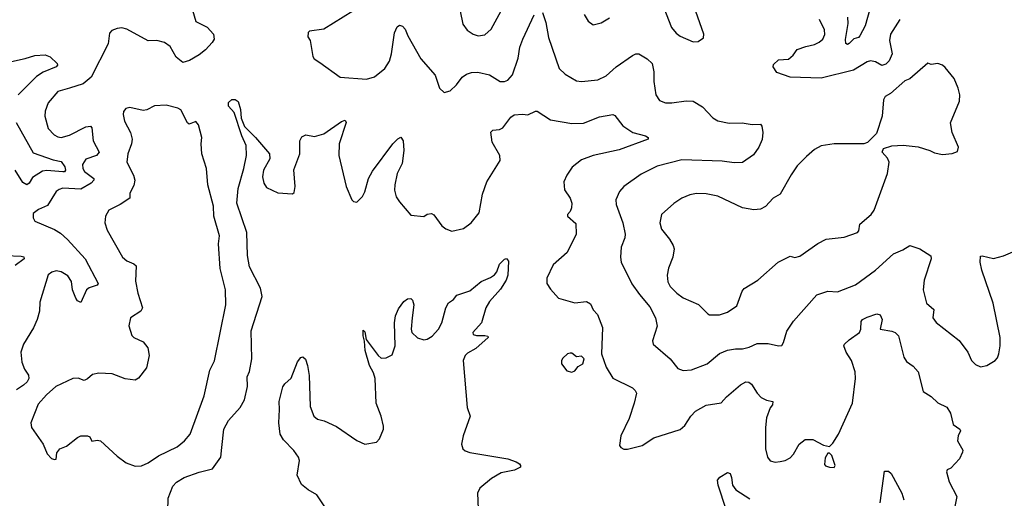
# Model space of a CAD drawing. Extents: x 1771496 to 1971148, y 471553 to 643630.
# Tile 445 of 656: x 1892252 to 1898251, y 584944 to 587863. Entities that reach past the tile are written whole.
import ezdxf

# ---------------------------------------------------------------- set-up
doc = ezdxf.new("R2010")
doc.units = 0

msp = doc.modelspace()

# ---------------------------------------------------------------- linework, layer by layer
at = {"layer": '0CON10XD'}
for points in [[(1894921.4, 587985), (1894951.2, 587835), (1894978.8, 587798.8), (1895014.4, 587774.4), (1895045.8, 587764.2), (1895085, 587770), (1895124, 587805), (1895231.9, 588005)], [(1893294.2, 587955), (1893325, 587852.5), (1893395, 587817.5), (1893432, 587775), (1893435.8, 587745), (1893425, 587723.8), (1893385, 587680), (1893345, 587648), (1893286.8, 587613.2), (1893245, 587602.5), (1893205.8, 587635), (1893168.7, 587698.7), (1893135, 587724), (1893086.8, 587736.8), (1893034.3, 587734.3), (1892905, 587805.8), (1892875, 587812.9), (1892845, 587809.4), (1892813.6, 587796.4), (1892798.8, 587781.2), (1892791.2, 587715), (1892687.3, 587512.7), (1892637.7, 587472.3), (1892555, 587446.2), (1892485, 587424.4), (1892424.6, 587355.4), (1892406.7, 587305), (1892405.5, 587275), (1892425, 587200), (1892461.1, 587161.1), (1892485, 587148.2), (1892505, 587145.4), (1892555, 587158.7), (1892655, 587209.5), (1892684.3, 587214.3), (1892692.4, 587202.4), (1892699.2, 587125), (1892736.9, 587055), (1892720, 587035), (1892655, 587012.5), (1892635, 586980), (1892636.2, 586955), (1892646.4, 586936.4), (1892703.1, 586895), (1892704.4, 586885), (1892688.2, 586865), (1892625, 586828.7), (1892515, 586836.2), (1892491.7, 586828.3), (1892474.2, 586815), (1892420.6, 586729.4), (1892367.5, 586705), (1892335, 586680), (1892333.3, 586655), (1892345, 586633.8), (1892465, 586584.3), (1892500.6, 586560.6), (1892543.3, 586523.3), (1892651.1, 586405), (1892730, 586255), (1892725, 586244.3), (1892675, 586226.7), (1892660, 586215), (1892625, 586137.5), (1892605, 586149.4), (1892593.9, 586165), (1892574.7, 586214.7), (1892567, 586267), (1892545, 586301.5), (1892505, 586326.1), (1892475, 586330.5), (1892447.6, 586322.4), (1892425, 586306.7), (1892375, 586140), (1892372.2, 586085), (1892359.4, 586035), (1892335.5, 585984.5), (1892274.4, 585885), (1892259.1, 585835), (1892265.4, 585775.4), (1892281.1, 585731.1), (1892306, 585695), (1892307.1, 585675), (1892296.9, 585655), (1892275.6, 585635), (1892233.1, 585605)], [(1896176, 587935), (1896223.3, 587815), (1896250.7, 587780.7), (1896275, 587762.5), (1896355, 587727.5)], [(1897435, 587942), (1897403.8, 587825), (1897371.1, 587765), (1897362, 587755), (1897334.7, 587745.3), (1897305, 587716.7), (1897295, 587712.5), (1897285, 587716.7), (1897282.6, 587742.6), (1897300, 587840), (1897297.3, 587877.3)], [(1894281.2, 587915), (1894105, 587805.6), (1894017.5, 587792.5), (1894010, 587785), (1894008.3, 587758.3), (1894022.5, 587735), (1894038.3, 587638.3), (1894046.7, 587625), (1894081.4, 587601.4), (1894205, 587513.1), (1894365, 587500.8), (1894413.3, 587515), (1894476.2, 587565), (1894505, 587610), (1894518.1, 587655), (1894535, 587782.5), (1894551.2, 587818.8), (1894565, 587830), (1894583.6, 587823.6), (1894600, 587805), (1894616.2, 587765), (1894696, 587625), (1894783.8, 587525), (1894810, 587445), (1894838.3, 587418.3), (1894875, 587428.8), (1894914, 587465), (1894948.2, 587511.8), (1894975, 587530.6), (1895005, 587540.5), (1895042.4, 587542.4), (1895115, 587525.8), (1895180, 587485), (1895205, 587485.8), (1895225, 587494.3), (1895255, 587526.2), (1895288.6, 587628.6), (1895299.5, 587695), (1895316.7, 587745), (1895386.7, 587893.3)], [(1895436.3, 587906.3), (1895458.1, 587845), (1895474.5, 587755), (1895538.9, 587565), (1895575, 587531.4), (1895645, 587490), (1895675, 587486.9), (1895775, 587495.6), (1895825, 587521.1), (1895885, 587574.4), (1895985, 587644), (1896005, 587654), (1896025, 587654), (1896075, 587624.2), (1896104.3, 587595), (1896114.5, 587544.5), (1896114.5, 587485), (1896126.9, 587405), (1896149.1, 587369.1), (1896186.4, 587356.4), (1896225, 587355.5), (1896311.4, 587368.6), (1896355.4, 587365.4), (1896411.2, 587331.2), (1896475.8, 587265), (1896505, 587245.7), (1896575, 587231.5), (1896653, 587233), (1896715, 587222.9), (1896765, 587226.7), (1896773.8, 587213.8), (1896780, 587175), (1896775, 587132.5), (1896755, 587086.2), (1896722.1, 587037.9), (1896655, 586991.2), (1896605, 586989.2), (1896530.9, 587000.9), (1896285, 587009.1), (1896135, 586970.6), (1896038.3, 586921.7), (1895933.6, 586846.4), (1895905.4, 586814.6), (1895883.3, 586765), (1895885.5, 586735), (1895926.4, 586625), (1895940.9, 586555), (1895938.2, 586531.8), (1895916.9, 586475), (1895911.4, 586415), (1895917.1, 586385), (1895982.1, 586252.1), (1896027.1, 586187.1), (1896091.5, 586111.5), (1896125.4, 586045.4), (1896135.5, 585994.5), (1896108, 585905), (1896112, 585885), (1896214.5, 585794.5), (1896261.2, 585735), (1896295, 585722.9), (1896345, 585728.1), (1896440.8, 585765), (1896515, 585826.5), (1896565, 585848.5), (1896613.7, 585856.3), (1896655, 585855.5), (1896696.2, 585865), (1896745, 585887.8), (1896812.3, 585887.7), (1896875, 585874), (1896895, 585876.7), (1896905.7, 585894.3), (1896925, 585963.3), (1896966.7, 586025), (1897107.5, 586185), (1897175, 586207.1), (1897235, 586204.2), (1897345, 586246.7), (1897465.3, 586334.8), (1897575, 586435.5), (1897631.5, 586458.5), (1897675, 586486.6), (1897736.5, 586466.5), (1897803.1, 586423.1), (1897804.5, 586405), (1897761.5, 586275), (1897755.5, 586215), (1897777.1, 586135), (1897822, 586095), (1897815.7, 586045), (1897836.5, 586016.5), (1897976.6, 585906.6), (1898028, 585835), (1898050, 585785), (1898075, 585760), (1898105, 585746.2), (1898145, 585753.8), (1898195.6, 585784.4), (1898209.5, 585800.5), (1898216.7, 585825), (1898225.7, 585875), (1898225.6, 585925.6), (1898181.9, 586135), (1898113.9, 586336.1), (1898103.8, 586385), (1898105, 586420), (1898115, 586422.5), (1898185, 586406.7), (1898245, 586423.8), (1898344.3, 586465.7)], [(1895690, 587895), (1895715, 587853.3), (1895745, 587831.2), (1895795, 587843.8), (1895845, 587873.8)], [(1896355, 587727.5), (1896385, 587730), (1896418.3, 587751.7), (1896420, 587775), (1896372.3, 587912.3)], [(1897613.3, 587865), (1897557.8, 587775), (1897551.5, 587735), (1897567.5, 587655), (1897548.8, 587611.2), (1897529.3, 587590.7), (1897505, 587582.9), (1897465, 587605.4), (1897435, 587611.8), (1897414.4, 587605), (1897332.5, 587555), (1897135.5, 587505.5), (1896945, 587511.5), (1896865, 587541.5), (1896842.9, 587575), (1896845, 587590), (1896875, 587618), (1896935, 587622.9), (1896965, 587647.5), (1896988.1, 587681.9), (1897041.1, 587698.9), (1897095, 587711.2), (1897122.5, 587725), (1897144.2, 587745), (1897157.2, 587772.8), (1897155, 587800), (1897124.5, 587864.5)], [(1892201.7, 587608.3), (1892285.4, 587625.4), (1892345, 587644.7), (1892407.8, 587647.8), (1892437.1, 587637.1), (1892480, 587595), (1892481.4, 587585), (1892474.2, 587575), (1892395, 587543.4), (1892355, 587516.8), (1892243.3, 587405)], [(1896515, 586063.8), (1896565, 586080), (1896621.2, 586118.8), (1896653.4, 586206.6), (1896665, 586223.3), (1896750, 586275), (1896872.5, 586385), (1896945, 586420), (1896975, 586413.3), (1897005, 586421.2), (1897115, 586498), (1897165, 586524), (1897275, 586537.5), (1897356.7, 586565), (1897363.8, 586575), (1897370, 586615), (1897440, 586675), (1897457.7, 586702.3), (1897538.6, 586925), (1897549.2, 586995), (1897538.7, 587018.7), (1897507.5, 587055), (1897515, 587077.5), (1897565, 587093.8), (1897635, 587098.6), (1897725, 587088), (1897796.1, 587066.1), (1897825, 587051.9), (1897875, 587040.8), (1897933, 587047), (1897965, 587060), (1897972.5, 587085), (1897932.5, 587175), (1897923.6, 587233.6), (1897977.5, 587365), (1897979.2, 587405), (1897970, 587445), (1897945, 587503.3), (1897891.2, 587571.2), (1897875, 587586.2), (1897845, 587596.2), (1897805, 587590), (1897785, 587596.7), (1897675, 587502.9), (1897645, 587490.8), (1897556.4, 587413.6), (1897524, 587395), (1897514.2, 587375), (1897505.8, 587275), (1897471.7, 587168.3), (1897416.4, 587113.6), (1897395, 587106.7), (1897215, 587106.2), (1897135, 587093.3), (1897095, 587071.2), (1897045, 587028.8), (1896988.3, 586971.7), (1896953, 586917), (1896885, 586798.8), (1896842, 586775), (1896795, 586722.9), (1896765, 586706.7), (1896725, 586703.5), (1896655, 586716.5), (1896505, 586785.8), (1896435, 586800.8), (1896375, 586802.5), (1896335, 586794.2), (1896285, 586774.2), (1896237.6, 586742.4), (1896162, 586675), (1896152.9, 586625), (1896162.5, 586585), (1896210, 586525), (1896234.2, 586485), (1896239.2, 586465), (1896232, 586415), (1896205, 586347.5), (1896195.7, 586305), (1896200.6, 586265), (1896214.3, 586235), (1896254.7, 586194.7), (1896295, 586166.9), (1896386.6, 586126.6), (1896445, 586068.8), (1896455, 586063.8), (1896515, 586063.8)], [(1892955, 585139.2), (1892995, 585142.5), (1893035, 585160.6), (1893097.4, 585202.6), (1893211.8, 585258.2), (1893255.8, 585295), (1893290, 585335), (1893375, 585570), (1893410.6, 585725), (1893437.9, 585782.1), (1893508.6, 586125), (1893505.4, 586215.4), (1893472.9, 586345), (1893462.2, 586495), (1893468.6, 586545), (1893435.5, 586664.5), (1893431.9, 586725), (1893398.6, 586855), (1893390.8, 586955), (1893361.4, 587045), (1893356.9, 587105), (1893361.4, 587145), (1893341.7, 587221.7), (1893325, 587241.2), (1893285, 587226), (1893274.5, 587234.5), (1893233, 587313), (1893215, 587324), (1893145, 587341.1), (1893073.4, 587336.6), (1893026.2, 587313.8), (1893005, 587310), (1892922.7, 587327.3), (1892899.5, 587320.5), (1892885, 587302.5), (1892882, 587285), (1892890, 587245), (1892927.5, 587175), (1892938.2, 587135), (1892933.8, 587106.2), (1892910.8, 587045), (1892904.6, 586994.6), (1892945.6, 586915), (1892953.3, 586885), (1892948.1, 586851.9), (1892923.3, 586805), (1892923.3, 586775), (1892864, 586736), (1892795, 586702), (1892774.4, 586665), (1892770, 586625), (1892785, 586578.8), (1892879.2, 586415), (1892905, 586391.4), (1892946.7, 586375), (1892962.3, 586362.3), (1892957.6, 586267.6), (1892972.1, 586195), (1893000.5, 586105), (1892989.4, 586085), (1892926.2, 586045), (1892916, 585995), (1892935, 585936.7), (1892947.5, 585925), (1893005, 585898.8), (1893031.7, 585861.7), (1893040.8, 585815), (1893025, 585740), (1892975, 585677.5), (1892955, 585664.4), (1892893.7, 585673.7), (1892815, 585703.8), (1892735, 585708), (1892695, 585700), (1892665, 585672.5), (1892645, 585662.5), (1892607.7, 585677.7), (1892575, 585675.6), (1892472.5, 585625), (1892414.4, 585575), (1892365, 585518.6), (1892319.4, 585405), (1892324.4, 585375), (1892394.4, 585274.4), (1892420, 585215), (1892445, 585186.7), (1892465, 585180), (1892475, 585183.3), (1892478.3, 585221.7), (1892496.7, 585245), (1892538, 585262), (1892605, 585315.7), (1892625, 585324.3), (1892665, 585325.8), (1892679.2, 585319.2), (1892692.3, 585292.3), (1892725, 585298.6), (1892744.3, 585294.3), (1892845, 585202), (1892900.3, 585160.3), (1892955, 585139.2)], [(1893154, 584865), (1893155.7, 584945), (1893185, 585018.8), (1893207.6, 585042.4), (1893255, 585071.4), (1893345, 585104.4), (1893426.4, 585123.6), (1893476.7, 585195), (1893484.3, 585254.3), (1893495.6, 585365), (1893525, 585418), (1893595, 585498.8), (1893622.5, 585545), (1893640, 585625), (1893638.2, 585685), (1893652.8, 585717.2), (1893665.4, 585794.6), (1893662.7, 585965), (1893729.4, 586175), (1893720, 586225), (1893652.9, 586355), (1893639.1, 586425), (1893635.6, 586564.4), (1893574.6, 586745), (1893583.4, 586833.4), (1893618.5, 586955), (1893634.2, 587034.2), (1893632.5, 587095), (1893605.8, 587155), (1893557.7, 587297.7), (1893523.8, 587335), (1893525, 587357.5), (1893545, 587376.2), (1893565, 587376.7), (1893583.6, 587363.6), (1893598, 587315), (1893601.7, 587261.7), (1893621.2, 587211.2), (1893688.8, 587145), (1893774, 587045), (1893776, 587015), (1893737.5, 586945), (1893732, 586905), (1893740, 586865), (1893755, 586840), (1893825, 586806.7), (1893915, 586800), (1893925, 586810), (1893930, 586845), (1893922.7, 586947.3), (1893959.2, 587045), (1893958.8, 587125), (1893970.5, 587149.5), (1893995, 587161.2), (1894048.8, 587151.2), (1894105, 587167.5), (1894211.7, 587241.7), (1894235, 587250), (1894241.2, 587235), (1894199.2, 587105), (1894195.7, 587035), (1894240.8, 586845), (1894275, 586763.3), (1894285, 586753.8), (1894305, 586750), (1894340, 586785), (1894355, 586812.5), (1894377.8, 586895), (1894401.2, 586938.8), (1894525, 587105.7), (1894555, 587135.8), (1894575, 587146.2), (1894587.5, 587125), (1894592.9, 587065), (1894581.4, 586985), (1894550.8, 586925), (1894537.1, 586855), (1894535.9, 586824.1), (1894545, 586783.3), (1894565, 586751.2), (1894635, 586670), (1894715, 586663.3), (1894735, 586677.5), (1894761.7, 586681.7), (1894775, 586672.5), (1894823.8, 586605), (1894847.3, 586587.3), (1894884.2, 586574.2), (1894955, 586590), (1895002, 586625), (1895050.8, 586685), (1895072.1, 586797.9), (1895097.5, 586875), (1895180, 587005), (1895178, 587035), (1895131.4, 587115), (1895123, 587177), (1895135, 587190), (1895175, 587192.5), (1895195, 587204.2), (1895245, 587268.6), (1895265, 587282.9), (1895315, 587286.7), (1895347.7, 587282.3), (1895394.1, 587305.9), (1895405, 587306), (1895485, 587252.2), (1895615, 587228.8), (1895687.9, 587232.1), (1895785, 587270), (1895865, 587284), (1895878.3, 587278.3), (1895926.7, 587215), (1895987.5, 587175), (1896065, 587154), (1896080, 587145), (1896080, 587135), (1895905, 587070), (1895745, 587035.4), (1895675, 587007.9), (1895617.4, 586962.6), (1895585.7, 586915), (1895568, 586875), (1895571.2, 586825), (1895606.2, 586775), (1895616.2, 586745), (1895613.8, 586715), (1895606, 586694), (1895590, 586675), (1895590, 586665), (1895640.7, 586620.7), (1895641.4, 586555), (1895587.2, 586442.8), (1895501.7, 586368.3), (1895462.7, 586287.3), (1895463.8, 586255), (1895485, 586218.8), (1895535, 586164), (1895634.2, 586135.8), (1895705, 586143.8), (1895730.5, 586130.5), (1895745, 586093.8), (1895772, 586065), (1895802, 585985), (1895796.2, 585825), (1895824.3, 585744.3), (1895865, 585677.5), (1895985, 585618.1), (1896002.2, 585602.2), (1896009.5, 585585), (1895996.5, 585525), (1895965, 585430), (1895914, 585325), (1895907, 585267), (1895913.6, 585253.6), (1895933, 585243), (1895955, 585243.3), (1896045, 585266.2), (1896115, 585313.8), (1896275, 585364), (1896305, 585388.8), (1896341.4, 585445), (1896370, 585475), (1896435, 585512.9), (1896525, 585526.2), (1896557.4, 585562.6), (1896643.1, 585636.9), (1896675, 585654.3), (1896695, 585652.5), (1896711.1, 585641.1), (1896744.5, 585584.5), (1896769.7, 585559.7), (1896802.5, 585542.5), (1896840.6, 585535), (1896838, 585515), (1896824.1, 585495), (1896801.8, 585435), (1896796.5, 585375), (1896796.6, 585246.6), (1896807.5, 585195), (1896823.4, 585173.4), (1896855, 585164.4), (1896885, 585168), (1896915, 585174), (1896945, 585191.2), (1896965.8, 585214.2), (1897000, 585275), (1897037, 585303), (1897085, 585302.5), (1897148.3, 585268.3), (1897185, 585260), (1897205, 585280), (1897240, 585335), (1897326.4, 585523.6), (1897344.4, 585675), (1897341.1, 585715), (1897319.5, 585785), (1897288, 585835), (1897273, 585873), (1897277.5, 585885), (1897305, 585911.2), (1897367.5, 585955), (1897376.9, 585975), (1897378.3, 586021.7), (1897387.5, 586035), (1897415, 586048), (1897475, 586068.8), (1897495, 586063.3), (1897505.7, 586035), (1897493.8, 585975), (1897565, 585964.3), (1897585.4, 585955.4), (1897606, 585935), (1897638.6, 585805), (1897655, 585778), (1897695, 585750), (1897725.8, 585715), (1897755.9, 585595.9), (1897804.1, 585564.1), (1897845, 585526.2), (1897900, 585500), (1897923.2, 585463.2), (1897940, 585395), (1897980, 585365), (1897983.1, 585355), (1897970, 585325), (1897965.8, 585295), (1897997.3, 585237.3), (1897996.2, 585225), (1897976.7, 585185), (1897925, 585127.5), (1897901.7, 585118.3), (1897897.5, 585105), (1897914.2, 585044.2), (1897962, 584955), (1897930.8, 584805)], [(1892230.4, 587235), (1892335, 587051.5), (1892455, 587007.8), (1892505, 586998.9), (1892526.8, 586965), (1892531.8, 586945), (1892525.2, 586934.8), (1892515.8, 586934.2), (1892417.8, 586942.2), (1892391, 586939), (1892330.2, 586899.8), (1892310.5, 586865), (1892295, 586856.5), (1892270.2, 586870.2), (1892225, 586944.6)], [(1892165, 586425.5), (1892261.7, 586421.7), (1892276.9, 586416.9), (1892278.8, 586405), (1892225, 586364.6)], [(1894167.2, 584807.2), (1894062, 584965), (1894010, 584995), (1893968.8, 585028.8), (1893943.3, 585085), (1893956, 585175), (1893950, 585195), (1893922.9, 585235), (1893860.1, 585300.1), (1893838.8, 585335), (1893830.9, 585405), (1893835.7, 585485), (1893832, 585535), (1893855.9, 585624.1), (1893867.3, 585642.7), (1893905, 585677.5), (1893945, 585776.7), (1893965, 585803.3), (1893976.1, 585806.1), (1893992.3, 585792.3), (1894006, 585755), (1894016.1, 585693.9), (1894022.5, 585505), (1894044.1, 585444.1), (1894066.1, 585426.1), (1894106.6, 585416.6), (1894182.4, 585382.4), (1894305, 585296.2), (1894355, 585273.8), (1894425, 585287.5), (1894445, 585307.5), (1894468.1, 585365), (1894467.8, 585385), (1894454.3, 585445), (1894424.5, 585525), (1894417.9, 585675), (1894408.5, 585708.5), (1894383.3, 585755), (1894356.9, 585845), (1894353, 585903), (1894344, 585935), (1894345, 585970), (1894355, 585960), (1894362.5, 585912.5), (1894405.9, 585855.9), (1894435, 585814.2), (1894455, 585799.2), (1894485, 585800), (1894520.5, 585819.5), (1894540, 585875), (1894534.5, 586015), (1894542.2, 586057.8), (1894559.5, 586100.5), (1894593.3, 586145), (1894615, 586160), (1894635, 586162.5), (1894645, 586152.5), (1894654, 586125), (1894642.5, 586045), (1894637.5, 585975), (1894641.4, 585955), (1894675, 585922.2), (1894715, 585911.1), (1894735, 585915.6), (1894765, 585933.5), (1894804, 585976), (1894823.5, 586015), (1894849.2, 586105), (1894865, 586136.2), (1894893.9, 586156.1), (1894915, 586182.5), (1894995, 586210), (1895062.7, 586267.3), (1895120.3, 586289.7), (1895145, 586306.2), (1895158.8, 586325), (1895175, 586372.5), (1895205, 586402.5), (1895217, 586407), (1895229.3, 586389.3), (1895225.6, 586305), (1895215.5, 586275), (1895180.3, 586219.7), (1895114.7, 586145.3), (1895092.5, 586105), (1895066.1, 586013.9), (1895013.3, 585955), (1895014.1, 585944.1), (1895035, 585936.7), (1895085, 585938), (1895103.3, 585933.3), (1895106.2, 585925), (1895031.8, 585858.2), (1894979.8, 585830.2), (1894965.4, 585814.6), (1894953.3, 585785), (1894978.9, 585498.9), (1894996, 585445), (1894954.2, 585325), (1894944.2, 585275), (1894951.2, 585245), (1894965, 585234), (1894995, 585224.2), (1895225.6, 585185.6), (1895277, 585167), (1895297.5, 585155), (1895302.5, 585145), (1895302.5, 585135), (1895267.5, 585115), (1895185, 585098.6), (1895125.5, 585064.5), (1895055, 585005.7), (1895041.9, 584975), (1895045, 584880)], [(1895615, 585713.8), (1895635, 585721.2), (1895655, 585747.5), (1895682.5, 585765), (1895690, 585795), (1895675, 585810), (1895645, 585807.5), (1895615, 585830), (1895605, 585830), (1895590, 585825), (1895560.7, 585799.3), (1895552.5, 585785), (1895552.5, 585765), (1895585, 585722.5), (1895615, 585713.8)], [(1897215, 585132.5), (1897220, 585145), (1897200, 585205), (1897185, 585220), (1897175, 585220), (1897158.3, 585191.7), (1897155, 585150), (1897161.7, 585141.7), (1897185, 585133.3), (1897215, 585132.5)], [(1897494.1, 584915.9), (1897521.2, 585108.8), (1897545, 585110), (1897561.2, 585095), (1897625.6, 584975), (1897638.1, 584935)], [(1896556.7, 584875), (1896506.7, 585025), (1896504.2, 585055), (1896516.9, 585073.1), (1896565, 585102), (1896581.2, 585095), (1896588.1, 585071.9), (1896595.6, 585025), (1896615, 584995.8), (1896700.6, 584940.6)]]:
    msp.add_lwpolyline(points, dxfattribs=at)

doc.saveas('drawing.dxf')
